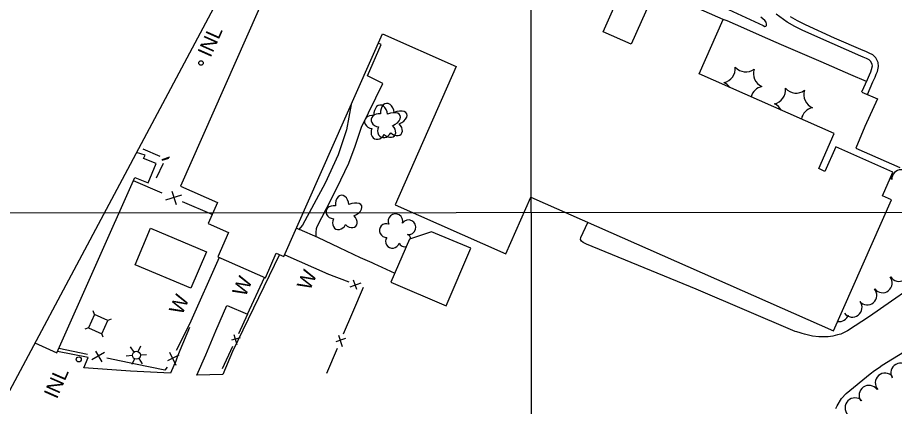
# Model space of a CAD drawing. Extents: x 189384 to 193282, y 256970 to 260388.
# Drawn here: x 189938.3 to 190295.2, y 257932.1 to 258090.4 of the extents above; entities that cross this region are included whole.
import ezdxf

# ---------------------------------------------------------------- set-up
doc = ezdxf.new("R2010")
doc.units = 0
for name, color, linetype in [('E_DWY', 7, 'Continuous'), ('E_LAND_Vegetation', 7, 'Continuous'), ('E_MAP_GridLines', 7, 'Continuous'), ('E_MAP_Limits', 7, 'Continuous'), ('E_MISCPROP', 7, 'Continuous'), ('E_MISCPROP_HvyLine', 7, 'Continuous'), ('E_MISCPROP_Railing', 7, 'Continuous'), ('E_PATH_Sidewalk', 7, 'Continuous'), ('E_UTL_AboveGroundPipe', 7, 'Continuous')]:
    doc.layers.add(name, color=color, linetype=linetype)

# ---------------------------------------------------------------- blocks, each defined once
blk = doc.blocks.new('WAL_2')
at = {"layer": 'E_MISCPROP_Railing'}
blk.add_text('W', height=6, rotation=360, dxfattribs=at).set_placement((-2.3, -3.01))
blk = doc.blocks.new('INL_7')
at = {"layer": 'E_MISCPROP_Railing'}
blk.add_text('INL', height=6, rotation=0.0001, dxfattribs=at).set_placement((-5.79, -2.75))
blk = doc.blocks.new('LTP_1')
at = {"layer": 'E_MISCPROP'}
for p, q in [((-0.78, 1.46), (-1.98, 3.76)), ((0.86, 1.37), (2.22, 3.6)), ((-1.61, 0.09), (-4.22, 0.17)), ((1.66, 0), (4.18, -0.07)), ((-0.86, -1.4), (-2.22, -3.59)), ((0.78, -1.44), (2.02, -3.62))]:
    blk.add_line(p, q, dxfattribs=at)
blk.add_circle((0.02, 0.01), 1.64, dxfattribs=at)
blk = doc.blocks.new('PED_1')
at = {"layer": 'E_UTL_AboveGroundPipe'}
for p, q in [((-3.12, 2.9), (-4.17, 3.96)), ((2.88, 2.9), (3.95, 3.96)), ((-4.18, -4.16), (-3.12, -3.1)), ((3.95, -4.16), (2.89, -3.1))]:
    blk.add_line(p, q, dxfattribs=at)
blk.add_lwpolyline([(-3.12, -3.1), (2.89, -3.1), (2.88, 2.9), (-3.12, 2.9)], close=True, dxfattribs=at)
blk = doc.blocks.new('TREE')
at = {"layer": 'E_LAND_Vegetation'}
for centre, major_axis, ratio in [((-1.07, 3.38), (0.91, -3.32), 0.782863), ((2.88, 1.66), (-3.52, -1.95), 0.691916), ((-3.74, -0.07), (3.29, -0.08), 0.832022), ((-1.48, -3.66), (1.2, 3.24), 0.716896), ((2.54, -2.64), (-3.34, 3.06), 0.560249)]:
    blk.add_ellipse(centre, major_axis=major_axis, ratio=ratio, start_param=1.570796, end_param=4.712389, dxfattribs=at)
blk = doc.blocks.new('INL_10')
at = {"layer": 'E_MISCPROP_Railing'}
blk.add_text('INL', height=6, rotation=360, dxfattribs=at).set_placement((-5.79, -2.75))

msp = doc.modelspace()

# ---------------------------------------------------------------- linework, layer by layer
at = {"layer": 'E_DWY'}
for points in [[(190281.93, 258060.09), (190284.2, 258065.17), (190285.04, 258067.09), (190285.56, 258068.3), (190285.92, 258069.18), (190286.27, 258070.67), (190286.2, 258071.32), (190285.62, 258072.46), (190284.93, 258073.14), (190283.89, 258073.66), (190282.56, 258074.25), (190281.5, 258074.71), (190269.89, 258079.78), (190257.96, 258085.14), (190254.63, 258086.81), (190251.62, 258088.54), (190247.16, 258091.8)], [(190284.22, 258059.07), (190286.49, 258064.16), (190287.33, 258066.1), (190287.86, 258067.34), (190288.3, 258068.41), (190288.8, 258070.51), (190288.64, 258072.03), (190287.66, 258073.96), (190286.4, 258075.19), (190284.96, 258075.92), (190283.56, 258076.54), (190282.5, 258077), (190270.9, 258082.06), (190259.03, 258087.4), (190255.81, 258089.01), (190252.98, 258090.64)], [(190282.02, 258060.05), (190288.3, 258057.3), (190283.21, 258046.03), (190279.58, 258037.26), (190297.4, 258029.33)], [(190051.89, 258004.69), (190053, 258004.22), (190060.44, 258000.95), (190069.3, 257996.79), (190077.74, 257992.78), (190082.52, 257990.67), (190083.63, 257990.17), (190084.9, 257989.55), (190091.86, 257986.3)], [(190300.62, 257979.53), (190294.1, 257974.92), (190285.11, 257968.72), (190276.11, 257962.86), (190273.47, 257961.57), (190271.99, 257961.18), (190270.2, 257960.68), (190268.25, 257960.37), (190266.87, 257960.36), (190265.93, 257960.4), (190264.48, 257960.37), (190261.94, 257960.75), (190259.66, 257961.21), (190258.66, 257961.56), (190257.72, 257961.78), (190256.85, 257962.06), (190255.54, 257962.41), (190254.87, 257962.63), (190214.57, 257979.88), (190169.94, 257998.19), (190168.56, 257998.8), (190167.8, 257999.38), (190167.51, 258000.08), (190167.61, 258000.92), (190170.48, 258006.98)], [(190044.89, 257993.88), (190025.87, 257954.45), (190021.94, 257945.13), (190011.34, 257944.83), (190015, 257953.13), (190019.01, 257962.87), (190022.17, 257970.11), (190023.5, 257973.12)], [(190008.37, 257964.18), (190004.43, 257954.91), (190003.34, 257952.08), (190002.72, 257950.55), (190001.97, 257948.82), (190000.59, 257945.69), (190000.54, 257945.63), (189984.35, 257946.39), (189965.35, 257947.87), (189967.13, 257951.99), (189954.58, 257954.43)], [(190271.37, 257931.29), (190271.93, 257932.35), (190273.64, 257935.28), (190275.55, 257937.34), (190285.38, 257945.3), (190287.18, 257946.68), (190288.96, 257947.91), (190290.19, 257948.88), (190301.05, 257955.54)]]:
    msp.add_lwpolyline(points, dxfattribs=at)
at = {"layer": 'E_LAND_Vegetation'}
for centre, radius, start, end in [((190224.71, 258069.52), 5.72, 281.2383, 7.0033), ((190234.7, 258073.99), 5.72, 221.2384, 307.0033), ((190243.56, 258067.58), 5.72, 161.2384, 247.0033), ((190223.59, 258058.63), 5.72, 35.2768, 67.0033), ((190242.44, 258056.69), 5.72, 101.2384, 165.5427), ((190245.24, 258060.89), 5.72, 281.2383, 7.0033), ((190255.23, 258065.36), 5.72, 221.2384, 307.0033), ((190264.09, 258058.95), 5.72, 161.2384, 247.0033), ((190244.12, 258050.01), 5.72, 28.027, 67.0033), ((190262.97, 258048.07), 5.72, 101.2384, 169.7309), ((190290.11, 258024.49), 3.96, 359.7973, 19.3205), ((190298.07, 258024.5), 3.96, 0.8716, 180.8563), ((190092.16, 258007.51), 2.97, 344.4507, 205.6846), ((190097.47, 258005.03), 2.97, 262.1015, 145.0748), ((190088.42, 258003.66), 2.78, 67.4216, 275.1946), ((190090.92, 257999.26), 2.78, 144.0986, 345.1096), ((190095.94, 257999.72), 2.61, 14.4371, 64.7393), ((190095.94, 257999.72), 2.61, 206.8067, 283.2964), ((190297.08, 257986.95), 3.96, 211.5293, 31.514), ((190290.36, 257982.35), 3.96, 218.0128, 37.9975), ((190284.07, 257977.36), 3.96, 221.2203, 41.205), ((190278.09, 257972.39), 3.96, 217.2703, 37.255), ((190272.73, 257970.61), 3.96, 261.0387, 341.3981), ((190297.8, 257945.74), 4.02, 29.7992, 209.7839), ((190291.45, 257941.65), 4.02, 41.8499, 221.8346), ((190284.86, 257936.65), 4.02, 35.1214, 215.1061), ((190279.13, 257931.56), 4.02, 44.4147, 224.3994)]:
    msp.add_arc(centre, radius, start, end, dxfattribs=at)
at = {"layer": 'E_MAP_GridLines'}
for p, q in [((190147.76, 257511.09), (190146.69, 259011.09)), ((190148.12, 257011.1), (190147.05, 258511.09)), ((189647.41, 258010.74), (191647.4, 258012.16)), ((190147.4, 258011.09), (191647.4, 258012.16))]:
    msp.add_line(p, q, dxfattribs=at)
at = {"layer": 'E_MAP_Limits'}
msp.add_lwpolyline([(190173.62, 258386.11), (189729.15, 257552.3)], dxfattribs=at)
at = {"layer": 'E_MISCPROP_HvyLine'}
for points in [[(190067.34, 258163.36), (190004.71, 258021.71), (190019.67, 258015.1), (190015.91, 258006.6), (190024.26, 258002.91), (190019.87, 257992.98), (190039.23, 257984.42), (190043.66, 257994.42), (190046.75, 257993.06), (190086.82, 258083.7), (190116.89, 258070.4), (190092.04, 258014.19), (190137.11, 257994.26), (190147.27, 258017.24), (190270.4, 257962.81), (190293.99, 258016.17), (190290.31, 258017.8), (190294.56, 258027.43), (190271.32, 258037.7), (190266.93, 258027.78), (190264.44, 258028.88), (190270.76, 258043.16), (190215.78, 258067.46), (190225.58, 258089.65), (190197.94, 258101.87), (190188.05, 258079.49), (190176.68, 258084.51), (190204.21, 258146.79)], [(189945.37, 257957.92), (189954.35, 257953.9), (189986.09, 258025.29), (189991.49, 258023.11), (189994.73, 258030.92), (189989.66, 258033.07), (189990.28, 258034.31), (189986.73, 258035.5)]]:
    msp.add_lwpolyline(points, dxfattribs=at)
for points in [[(189992.45, 258004.64), (190015.21, 257995.02), (190008.93, 257980.17), (189986.17, 257989.78)], [(190090.31, 257982.68), (190112.77, 257973.06), (190122.8, 257996.56), (190106.79, 258003.21), (190097.82, 258000.15)]]:
    msp.add_lwpolyline(points, close=True, dxfattribs=at)
at = {"layer": 'E_MISCPROP_Railing'}
for p, q in [((190000.22, 258033.54), (189997.08, 258032.52)), ((189997.25, 258032.39), (189999.98, 258033.15)), ((190003.05, 258014.15), (190001.26, 258019.65)), ((190005.03, 258018.13), (189998.59, 258016.07)), ((190074.93, 257983.66), (190076.36, 257979.82)), ((190073.65, 257980.79), (190078.14, 257982.43)), ((190028.94, 257960.08), (190025.38, 257959.01)), ((190026.42, 257961.4), (190027.64, 257957.24)), ((190071.75, 257959.71), (190067.86, 257958.43)), ((190068.93, 257961.1), (190070.4, 257956.55)), ((189972.72, 257950.23), (189970.17, 257954.64)), ((189973.69, 257954.01), (189968.53, 257951.08)), ((190003.94, 257952.98), (189999.37, 257950.72)), ((190000.22, 257954.19), (190002.83, 257948.85))]:
    msp.add_line(p, q, dxfattribs=at)
for points in [[(189996.42, 258033.89), (189989.44, 258036.84)], [(189994.88, 258025.14), (189997.77, 258031.15)], [(189997.26, 258018.89), (189985.5, 258023.96)], [(190017.49, 258010.16), (190005.54, 258015.31)], [(190047.1, 257993.86), (190064.59, 257986.04)], [(190020.4, 257992.75), (190008.31, 257965.59)], [(190023.7, 257973.2), (190031.98, 257969.61), (190038.82, 257984.6)], [(190064.19, 257986.22), (190073.2, 257982.77)], [(190079.06, 257980.44), (190074.73, 257970.35)], [(190031.89, 257969.65), (190028.23, 257961.69)], [(190074.73, 257970.35), (190070.92, 257961.47)], [(190008.31, 257965.59), (190002.86, 257954.9)], [(189966.87, 257953.26), (189955.12, 257955.65)], [(190025.82, 257956.43), (190021.66, 257947.38)], [(190068.41, 257955.61), (190064.08, 257945.52)], [(189986.4, 257949.29), (189974.65, 257951.68)], [(189999.3, 257948.02), (189998.28, 257946.88), (189986.4, 257949.29)]]:
    msp.add_lwpolyline(points, dxfattribs=at)
for centre, radius in [((190013.03, 258071.87), 0.926), ((189963.23, 257951.26), 1.03)]:
    msp.add_circle(centre, radius, dxfattribs=at)
at = {"layer": 'E_PATH_Sidewalk'}
for points in [[(190227.74, 258093.62), (190241.75, 258087.14), (190242.51, 258086.78), (190242.89, 258086.86), (190243.1, 258087.2), (190243.18, 258087.7), (190243.06, 258088.49), (190242.46, 258089.22), (190240.85, 258090.61)], [(190283.85, 258064.39), (190277.52, 258067.11), (190265.45, 258072.33), (190249.24, 258079.23), (190241.48, 258082.66), (190233.98, 258086.09), (190227.11, 258089.07), (190225.58, 258089.62)], [(190059.87, 258001.2), (190059.86, 258002.87), (190059.99, 258004.58), (190060.22, 258005.36), (190064.04, 258012.7), (190068.32, 258020.97), (190073.17, 258031.08), (190075.78, 258038.09), (190078.29, 258045.75), (190086.96, 258063.55), (190080.77, 258066.73), (190086.33, 258079.48), (190085.17, 258079.98)], [(190074.12, 258054.97), (190072.2, 258044.68), (190068.81, 258034.51), (190063.5, 258023.01), (190054.35, 258005.92), (190052.65, 258003.95)]]:
    msp.add_lwpolyline(points, dxfattribs=at)

# ---------------------------------------------------------------- block references
at = {"layer": 'E_LAND_Vegetation'}
for p, rotation in [((190086.52, 258047.46), 66.02695690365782), ((190089.2, 258048.14), 66.02695685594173), ((190070.81, 258010.71), 66.02695718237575)]:
    msp.add_blockref('TREE', p, dxfattribs=dict(at, rotation=rotation))
at = {"layer": 'E_MISCPROP', "rotation": 66.26478150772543}
msp.add_blockref('LTP_1', (189986.73, 257952.9), dxfattribs=at)
at = {"layer": 'E_MISCPROP_Railing'}
for name, p, rotation in [('INL_10', (190016.73, 258080.22), 66.02695814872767), ('WAL_2', (190055.48, 257982.27), 66.0748524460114), ('WAL_2', (190029.19, 257979.68), 66.07485291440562), ('WAL_2', (190003.47, 257972.27), 66.07485337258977), ('INL_7', (189954.13, 257941.24), 66.2647820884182)]:
    msp.add_blockref(name, p, dxfattribs=dict(at, rotation=rotation))
at = {"layer": 'E_UTL_AboveGroundPipe', "rotation": 66.02695895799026}
msp.add_blockref('PED_1', (189971.1, 257965.75), dxfattribs=at)

doc.saveas('drawing.dxf')
